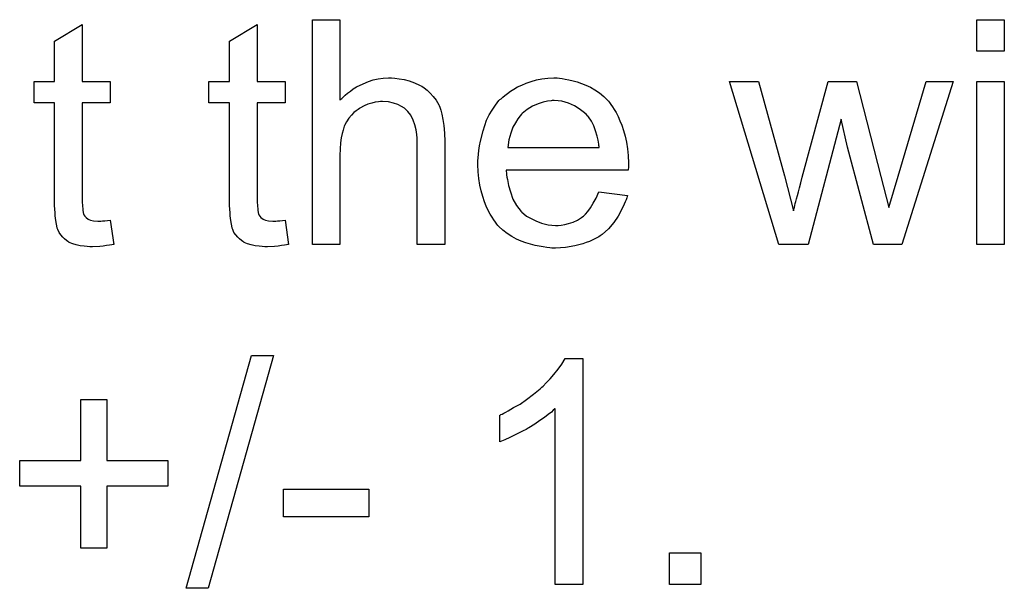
# Model space of a CAD drawing. Extents: x -1.5 to 9, y -3 to 5.
# Tile 281 of 368: x 6.436 to 6.787, y 0.372 to 0.574. Entities that reach past the tile are written whole.
import ezdxf

# ---------------------------------------------------------------- set-up
doc = ezdxf.new("R2010")
doc.units = 0
doc.layers.add('qfn16-30-34-a_mechanical_19', color=1, linetype='CONTINUOUS')

msp = doc.modelspace()

# ---------------------------------------------------------------- linework, layer by layer
at = {"layer": 'qfn16-30-34-a_mechanical_19', "color": 1}
for points in [[(6.458444, 0.552511), (6.468394, 0.552511), (6.468394, 0.544875), (6.458444, 0.544875), (6.458444, 0.510743), (6.458444, 0.510512), (6.458444, 0.510049), (6.458444, 0.509355), (6.45856, 0.508545), (6.458675, 0.506694), (6.458791, 0.505884), (6.458907, 0.505305), (6.459022, 0.505074), (6.459369, 0.504611), (6.459832, 0.504033), (6.460642, 0.503454), (6.460873, 0.503339), (6.461452, 0.503107), (6.462493, 0.502876), (6.463997, 0.50276), (6.465154, 0.50276), (6.465733, 0.502876), (6.466543, 0.502876), (6.467468, 0.502991), (6.468394, 0.503107), (6.469667, 0.49443), (6.469435, 0.49443), (6.468972, 0.494314), (6.468163, 0.494198), (6.467121, 0.494083), (6.465964, 0.493851), (6.464692, 0.493736), (6.462146, 0.49362), (6.461221, 0.49362), (6.460295, 0.493736), (6.459138, 0.493851), (6.45775, 0.493967), (6.456361, 0.494314), (6.455088, 0.494661), (6.453816, 0.49524), (6.4537, 0.495355), (6.453353, 0.495587), (6.45289, 0.495934), (6.452196, 0.496512), (6.451618, 0.497091), (6.450923, 0.497901), (6.450229, 0.498711), (6.449766, 0.499752), (6.449766, 0.499868), (6.449535, 0.50033), (6.449419, 0.50114), (6.449188, 0.502297), (6.448956, 0.503801), (6.448841, 0.504727), (6.448841, 0.505768), (6.448725, 0.507041), (6.448609, 0.508314), (6.448609, 0.509702), (6.448609, 0.511322), (6.448609, 0.544875), (6.44132, 0.544875), (6.44132, 0.552511), (6.448609, 0.552511), (6.448609, 0.566858), (6.458444, 0.572759), (6.458444, 0.552511)], [(6.52069, 0.552511), (6.530641, 0.552511), (6.530641, 0.544875), (6.52069, 0.544875), (6.52069, 0.510743), (6.52069, 0.510512), (6.52069, 0.510049), (6.52069, 0.509355), (6.520806, 0.508545), (6.520922, 0.506694), (6.521038, 0.505884), (6.521153, 0.505305), (6.521269, 0.505074), (6.521616, 0.504611), (6.522079, 0.504033), (6.522889, 0.503454), (6.52312, 0.503339), (6.523699, 0.503107), (6.52474, 0.502876), (6.526244, 0.50276), (6.527401, 0.50276), (6.52798, 0.502876), (6.528789, 0.502876), (6.529715, 0.502991), (6.530641, 0.503107), (6.531913, 0.49443), (6.531682, 0.49443), (6.531219, 0.494314), (6.530409, 0.494198), (6.529368, 0.494083), (6.528211, 0.493851), (6.526938, 0.493736), (6.524393, 0.49362), (6.523467, 0.49362), (6.522542, 0.493736), (6.521385, 0.493851), (6.519996, 0.493967), (6.518608, 0.494314), (6.517335, 0.494661), (6.516062, 0.49524), (6.515947, 0.495355), (6.5156, 0.495587), (6.515137, 0.495934), (6.514443, 0.496512), (6.513864, 0.497091), (6.51317, 0.497901), (6.512476, 0.498711), (6.512013, 0.499752), (6.512013, 0.499868), (6.511782, 0.50033), (6.511666, 0.50114), (6.511434, 0.502297), (6.511203, 0.503801), (6.511087, 0.504727), (6.511087, 0.505768), (6.510972, 0.507041), (6.510856, 0.508314), (6.510856, 0.509702), (6.510856, 0.511322), (6.510856, 0.544875), (6.503567, 0.544875), (6.503567, 0.552511), (6.510856, 0.552511), (6.510856, 0.566858), (6.52069, 0.572759), (6.52069, 0.552511)], [(6.550194, 0.545801), (6.55031, 0.545916), (6.550541, 0.546148), (6.550888, 0.546495), (6.551467, 0.547073), (6.552045, 0.547652), (6.552855, 0.548346), (6.553896, 0.54904), (6.554938, 0.54985), (6.556095, 0.550544), (6.557367, 0.551238), (6.560376, 0.552511), (6.561995, 0.55309), (6.563731, 0.553437), (6.565582, 0.553668), (6.567433, 0.553784), (6.568475, 0.553784), (6.569747, 0.553668), (6.571251, 0.553437), (6.572987, 0.553205), (6.574838, 0.552742), (6.576689, 0.552048), (6.57854, 0.551238), (6.578772, 0.551123), (6.57935, 0.550776), (6.58016, 0.550197), (6.581202, 0.549387), (6.582243, 0.548346), (6.5834, 0.547189), (6.584441, 0.545801), (6.585367, 0.544181), (6.585482, 0.543949), (6.585714, 0.543371), (6.586061, 0.54233), (6.586408, 0.540825), (6.586755, 0.538974), (6.587102, 0.536776), (6.587334, 0.534115), (6.587449, 0.531107), (6.587449, 0.49443), (6.577615, 0.49443), (6.577615, 0.531222), (6.577615, 0.531338), (6.577615, 0.531569), (6.577615, 0.531917), (6.577615, 0.532379), (6.577499, 0.533652), (6.577268, 0.535272), (6.576805, 0.537007), (6.576226, 0.538743), (6.575417, 0.540478), (6.574375, 0.541867), (6.57426, 0.541982), (6.573797, 0.542445), (6.573102, 0.543024), (6.572061, 0.543602), (6.570788, 0.544296), (6.569284, 0.544759), (6.567433, 0.545222), (6.565351, 0.545338), (6.564656, 0.545338), (6.563846, 0.545222), (6.56269, 0.545106), (6.561533, 0.544759), (6.560144, 0.544412), (6.558756, 0.543834), (6.557252, 0.543024), (6.557136, 0.542908), (6.556673, 0.542561), (6.555979, 0.542098), (6.555169, 0.541404), (6.554243, 0.540478), (6.553318, 0.539437), (6.552508, 0.538164), (6.551814, 0.536776), (6.551698, 0.536544), (6.551582, 0.536082), (6.551351, 0.535156), (6.551004, 0.533999), (6.550657, 0.532495), (6.550425, 0.530644), (6.55031, 0.528561), (6.550194, 0.526131), (6.550194, 0.49443), (6.540359, 0.49443), (6.540359, 0.574494), (6.550194, 0.574494), (6.550194, 0.545801)], [(6.786569, 0.563271), (6.776734, 0.563271), (6.776734, 0.574494), (6.786569, 0.574494), (6.786569, 0.563271)], [(6.628291, 0.553668), (6.629217, 0.553552), (6.630374, 0.553321), (6.631647, 0.55309), (6.633151, 0.552742), (6.634539, 0.552395), (6.636159, 0.551817), (6.637663, 0.551238), (6.639283, 0.550428), (6.640903, 0.549503), (6.642523, 0.548462), (6.644027, 0.547189), (6.645415, 0.545801), (6.645531, 0.545685), (6.645762, 0.545453), (6.646109, 0.544991), (6.646572, 0.544296), (6.64715, 0.543486), (6.647729, 0.542561), (6.648423, 0.541404), (6.649117, 0.540015), (6.649812, 0.538511), (6.650506, 0.536892), (6.651084, 0.53504), (6.651663, 0.533073), (6.652126, 0.530875), (6.652473, 0.528561), (6.652704, 0.526131), (6.65282, 0.52347), (6.65282, 0.523355), (6.65282, 0.522892), (6.65282, 0.522082), (6.652704, 0.520925), (6.609317, 0.520925), (6.609317, 0.520809), (6.609317, 0.520462), (6.609432, 0.519999), (6.609432, 0.519305), (6.609548, 0.518495), (6.609779, 0.51757), (6.610127, 0.515487), (6.610821, 0.513173), (6.611746, 0.510628), (6.613019, 0.508314), (6.614639, 0.506231), (6.614755, 0.506231), (6.61487, 0.506), (6.615564, 0.505421), (6.616606, 0.504611), (6.617994, 0.503801), (6.619845, 0.502876), (6.621928, 0.502066), (6.624242, 0.501487), (6.625515, 0.501372), (6.626903, 0.501256), (6.627829, 0.501256), (6.62887, 0.501372), (6.630143, 0.501603), (6.631531, 0.50195), (6.633151, 0.502413), (6.634655, 0.503107), (6.636159, 0.504033), (6.636275, 0.504149), (6.636853, 0.504611), (6.637547, 0.505305), (6.638357, 0.506231), (6.639283, 0.507504), (6.640324, 0.509124), (6.641365, 0.510975), (6.642291, 0.513173), (6.652473, 0.5119), (6.652473, 0.511785), (6.652357, 0.511553), (6.652241, 0.511091), (6.65201, 0.510396), (6.651663, 0.509702), (6.651316, 0.508776), (6.65039, 0.50681), (6.649233, 0.504611), (6.647613, 0.502297), (6.645762, 0.500099), (6.643448, 0.498016), (6.643332, 0.498016), (6.643101, 0.497785), (6.642754, 0.497554), (6.642291, 0.497207), (6.641597, 0.496859), (6.640903, 0.496512), (6.639977, 0.49605), (6.638936, 0.495587), (6.637779, 0.495124), (6.636622, 0.494661), (6.633729, 0.493967), (6.63049, 0.493388), (6.626903, 0.493157), (6.62563, 0.493157), (6.62482, 0.493273), (6.623779, 0.493388), (6.622506, 0.49362), (6.621118, 0.493851), (6.619614, 0.494083), (6.616374, 0.495008), (6.614639, 0.495702), (6.613019, 0.496397), (6.611283, 0.497322), (6.609664, 0.498363), (6.60816, 0.499521), (6.606655, 0.500909), (6.60654, 0.501025), (6.606308, 0.501256), (6.605961, 0.501719), (6.605498, 0.502413), (6.60492, 0.503223), (6.604342, 0.504149), (6.603647, 0.505305), (6.602953, 0.506578), (6.602259, 0.508082), (6.601565, 0.509702), (6.600986, 0.511553), (6.600408, 0.51352), (6.599945, 0.515603), (6.599598, 0.517917), (6.599366, 0.520346), (6.599251, 0.522892), (6.599251, 0.523008), (6.599251, 0.523586), (6.599251, 0.52428), (6.599366, 0.525322), (6.599482, 0.526594), (6.599598, 0.527983), (6.599829, 0.529602), (6.600176, 0.531222), (6.601102, 0.534925), (6.60168, 0.536776), (6.602375, 0.538743), (6.6033, 0.540594), (6.604342, 0.54233), (6.605498, 0.544065), (6.606771, 0.545685), (6.606887, 0.545801), (6.607118, 0.546032), (6.607581, 0.546379), (6.60816, 0.546957), (6.608854, 0.547536), (6.609779, 0.54823), (6.610821, 0.54904), (6.612093, 0.549734), (6.613366, 0.550544), (6.61487, 0.551238), (6.61649, 0.551933), (6.618225, 0.552511), (6.620077, 0.55309), (6.622044, 0.553437), (6.624126, 0.553668), (6.626324, 0.553784), (6.627481, 0.553784), (6.628291, 0.553668)], [(6.750123, 0.49443), (6.740058, 0.49443), (6.730802, 0.52914), (6.728488, 0.53909), (6.716802, 0.49443), (6.706389, 0.49443), (6.688802, 0.552511), (6.6991, 0.552511), (6.708356, 0.518958), (6.711595, 0.506462), (6.711595, 0.506578), (6.711711, 0.50681), (6.711827, 0.507388), (6.711943, 0.507735), (6.712058, 0.508314), (6.712174, 0.509008), (6.712405, 0.509818), (6.712637, 0.510743), (6.712984, 0.5119), (6.713331, 0.513173), (6.713678, 0.514677), (6.714141, 0.516413), (6.714604, 0.51838), (6.72386, 0.552511), (6.733926, 0.552511), (6.742603, 0.518727), (6.745495, 0.50762), (6.748851, 0.518842), (6.758801, 0.552511), (6.768404, 0.552511), (6.750123, 0.49443)], [(6.786569, 0.49443), (6.776734, 0.49443), (6.776734, 0.552511), (6.786569, 0.552511), (6.786569, 0.49443)], [(6.62644, 0.545685), (6.625746, 0.545685), (6.625283, 0.545569), (6.624011, 0.545453), (6.622506, 0.545106), (6.620655, 0.544528), (6.618688, 0.543718), (6.616837, 0.542561), (6.614986, 0.541057), (6.614755, 0.540825), (6.614292, 0.540247), (6.613482, 0.539206), (6.612672, 0.537817), (6.611746, 0.536197), (6.610936, 0.534115), (6.610242, 0.531685), (6.609895, 0.529024), (6.642407, 0.529024), (6.642407, 0.52914), (6.642407, 0.529371), (6.642291, 0.529718), (6.642291, 0.530181), (6.64206, 0.531569), (6.641713, 0.533073), (6.641134, 0.534925), (6.640556, 0.53666), (6.63963, 0.538396), (6.638589, 0.5399), (6.638589, 0.540015), (6.638357, 0.540131), (6.637779, 0.540825), (6.636738, 0.541751), (6.635349, 0.542792), (6.633614, 0.543834), (6.631531, 0.544759), (6.629101, 0.545453), (6.627829, 0.545569), (6.62644, 0.545685)], [(6.503335, 0.372089), (6.495468, 0.372089), (6.518724, 0.45493), (6.526591, 0.45493), (6.503335, 0.372089)], [(6.636622, 0.373477), (6.626787, 0.373477), (6.626787, 0.436071), (6.626672, 0.435955), (6.626093, 0.435492), (6.625399, 0.434798), (6.624242, 0.433988), (6.622969, 0.432947), (6.621349, 0.43179), (6.619498, 0.430517), (6.617416, 0.429244), (6.6173, 0.429244), (6.617184, 0.429129), (6.61649, 0.428666), (6.615333, 0.428087), (6.613945, 0.427393), (6.612325, 0.426583), (6.610589, 0.425773), (6.608854, 0.424963), (6.607118, 0.424269), (6.607118, 0.433757), (6.607234, 0.433757), (6.607465, 0.433988), (6.607928, 0.434104), (6.608507, 0.434451), (6.609201, 0.434798), (6.610011, 0.435261), (6.611978, 0.436418), (6.614292, 0.43769), (6.616606, 0.43931), (6.619035, 0.441161), (6.621465, 0.443128), (6.621581, 0.443244), (6.621697, 0.44336), (6.622044, 0.443707), (6.622506, 0.444054), (6.623548, 0.445211), (6.624936, 0.446599), (6.626324, 0.448219), (6.627829, 0.45007), (6.629101, 0.451921), (6.630258, 0.453888), (6.636622, 0.453888), (6.636622, 0.373477)], [(6.467237, 0.417559), (6.488989, 0.417559), (6.488989, 0.408418), (6.467237, 0.408418), (6.467237, 0.386435), (6.457981, 0.386435), (6.457981, 0.408418), (6.436229, 0.408418), (6.436229, 0.417559), (6.457981, 0.417559), (6.457981, 0.43931), (6.467237, 0.43931), (6.467237, 0.417559)], [(6.560491, 0.397543), (6.530062, 0.397543), (6.530062, 0.407377), (6.560491, 0.407377), (6.560491, 0.397543)], [(6.678621, 0.373477), (6.667398, 0.373477), (6.667398, 0.3847), (6.678621, 0.3847), (6.678621, 0.373477)]]:
    msp.add_lwpolyline(points, dxfattribs=at)

doc.saveas('drawing.dxf')
